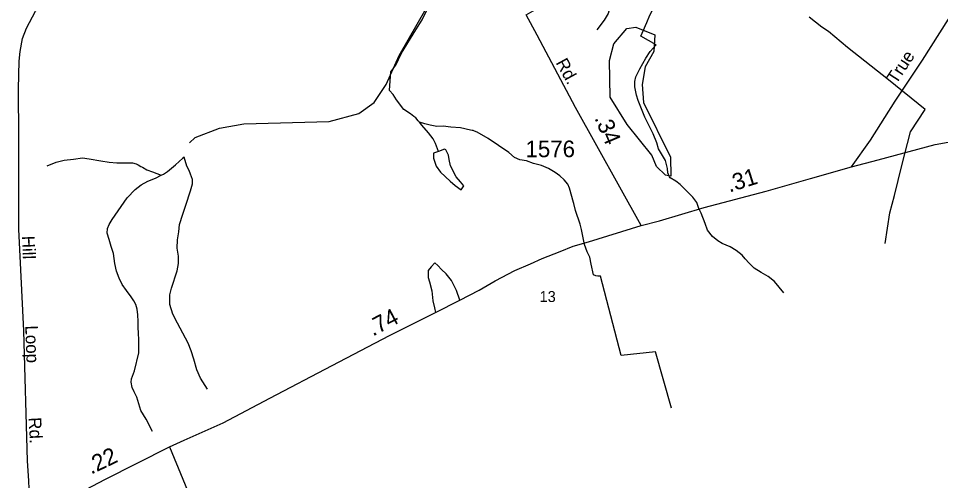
# Model space of a CAD drawing. Extents: x 2206922 to 2357709, y 510027 to 673830.
# Drawn here: x 2337069 to 2344003, y 615129 to 618605 of the extents above; entities that cross this region are included whole.
import ezdxf

# ---------------------------------------------------------------- set-up
doc = ezdxf.new("R2010")
doc.units = 0
for name, color, linetype in [('Exist Hydrographic Creek Single Shore', 7, 'Continuous'), ('Exist Hydrographic Misc Water Feature', 7, 'Continuous'), ('Exist Hydrographic Pond Under 1500 Sq Ft', 7, 'Continuous'), ('Exist Road Non-System Type 51', 7, 'Continuous'), ('Exist Road Primary US Attributed', 7, 'Continuous'), ('Exist Road Primary US Label', 7, 'Continuous'), ('Exist Road Primary US Mileage Tenths English Label', 7, 'Continuous'), ('Exist Road Secondary Mileage Hundredths English Label', 7, 'Continuous'), ('Exist Road Secondary Type 51 Attributed', 7, 'Continuous'), ('Exist Road Secondary Type 51 Label', 7, 'Continuous'), ('Exist Road Secondary Type 51 Number Label', 7, 'Continuous')]:
    doc.layers.add(name, color=color, linetype=linetype)

msp = doc.modelspace()

# ---------------------------------------------------------------- linework, layer by layer
at = {"layer": 'Exist Hydrographic Creek Single Shore'}
msp.add_lwpolyline([(2338356.5, 617668.2), (2338397.6, 617709.3), (2338580.5, 617779), (2338763.6, 617812.6), (2339404.6, 617828.7), (2339628.5, 617890.3), (2339744.5, 617973.8), (2339834.6, 618108.6), (2339931.5, 618325.9), (2340135.6, 618678.7), (2340495.4, 619198.7), (2340792.6, 619447), (2340867.4, 619453.3)], dxfattribs=at)
at = {"layer": 'Exist Hydrographic Misc Water Feature'}
for points in [[(2341748.5, 618472.8), (2341793.2, 618575.2), (2341816.8, 618629.6), (2341837.9, 618667.8), (2341865.4, 618726.1), (2341883, 618770.1), (2341894.1, 618814.3), (2341893.9, 618868.3), (2341881.2, 618909.9), (2341858.8, 618943.7), (2341826.6, 618975.3), (2341776, 619012.9), (2341749.7, 619042.4), (2341729.4, 619070.2), (2341691.1, 619103.6), (2341614, 619166.7), (2341585.5, 619204.6), (2341546.9, 619281.8), (2341518.2, 619343.7), (2341493.4, 619391.2), (2341471.1, 619438.8), (2341464.3, 619482.8), (2341447.9, 619534.7)], [(2339858.3, 618062), (2339860.2, 618066.2), (2339870.4, 618204.2), (2339906.1, 618252.7), (2339948.8, 618343.3), (2340057, 618518.4), (2340103.8, 618594.9), (2340140.9, 618667.2), (2340178.4, 618721.6), (2340196.1, 618744), (2340272.8, 618846.9), (2340326.1, 618911.5), (2340420.4, 619026.7), (2340426.5, 619032.6)], [(2343586.6, 616911.6), (2343621.5, 617141.9), (2343656.3, 617274.2), (2343711.5, 617498.7), (2343776.3, 617753.3), (2343886.2, 617920.5), (2343611.6, 618143.1), (2343303, 618387.4), (2343159.3, 618507.6), (2343108.8, 618539.1), (2343014.1, 618615.8)], [(2341969.4, 617405.9), (2341963.4, 617413.7), (2341952.5, 617443.7), (2341950.7, 617475.6), (2341933.7, 617537.4), (2341882.8, 617624.5), (2341870.1, 617668.6), (2341841, 617736.2), (2341779.7, 617863.5), (2341728, 617986.8), (2341717.6, 618028.5), (2341703.2, 618090.3), (2341704.6, 618130.2), (2341712, 618166.5), (2341741.7, 618224.9), (2341786.7, 618305.3), (2341819.9, 618355.4), (2341863.3, 618406.1), (2341748.5, 618472.8)], [(2340084.9, 617825.2), (2340075.1, 617834.8), (2340057, 617856.6), (2340042.5, 617868.5), (2340016.4, 617888.2), (2339968, 617919.4), (2339911.5, 617992.8), (2339886.4, 618032.7), (2339858.3, 618062)], [(2340227.6, 617605), (2340205.3, 617664.3), (2340188.7, 617700.1), (2340152.2, 617743.7), (2340103, 617801.4), (2340084.9, 617825.2)], [(2341980, 615672.6), (2341859, 616097.1), (2341601.7, 616070.2), (2341446.3, 616665.8), (2341424.5, 616665.4), (2341410.4, 616669.5), (2341394.2, 616675.2), (2341375.1, 616757.1), (2341365.1, 616809), (2341354.8, 616828.8), (2341344.4, 616850.6), (2341325.7, 616904.1), (2341302.5, 617017.9), (2341293.9, 617057.7), (2341258.4, 617161.2), (2341244.1, 617213.2), (2341242, 617221.3), (2341212.7, 617328.7), (2341200.2, 617358.6), (2341171.5, 617390.4), (2341139.3, 617422), (2341105.5, 617447.4), (2341055, 617476.9), (2341002.5, 617498.2), (2340942.5, 617513.3), (2340888.3, 617532.8), (2340838.1, 617542.4), (2340799.9, 617557.9), (2340757.5, 617597.1), (2340602.3, 617703.2), (2340519.6, 617748.4), (2340497.5, 617756.2), (2340487.4, 617761.8), (2340481.5, 617761.9), (2340467.8, 617765.6), (2340393.5, 617782.8), (2340319.7, 617787.8), (2340263.5, 617795.1), (2340215.5, 617792.6), (2340165.1, 617801.8), (2340125.1, 617811.4), (2340084.9, 617825.2)], [(2340227.6, 617605), (2340189.9, 617592.4), (2340190.3, 617554.2), (2340211, 617494.8), (2340241.6, 617449.2), (2340316.4, 617379.9), (2340352.9, 617348.5), (2340397, 617315.1), (2340419, 617347.1), (2340394.1, 617374.8), (2340359.9, 617414.4), (2340319.1, 617495.9), (2340308.4, 617543.8), (2340303.9, 617577.7), (2340283.4, 617615.7), (2340273.6, 617621.2), (2340227.6, 617605)], [(2337286.2, 617497.6), (2337351.8, 617524.2), (2337413.7, 617538.8), (2337482, 617547.6), (2337551.5, 617556.6), (2337601.5, 617549.1), (2337687.5, 617534.1), (2337751.4, 617524.9), (2337809.7, 617519.8), (2337905.6, 617518.8), (2337927.8, 617519.1), (2337954, 617511.5), (2337970.2, 617503.8), (2337988.3, 617491.7), (2338002.2, 617486), (2338034.6, 617466.5), (2338076.6, 617450.9), (2338142.5, 617425.9)], [(2338142.5, 617425.9), (2338158.9, 617434), (2338190.7, 617454.4), (2338249.7, 617505.1)], [(2338490.2, 615816.8), (2338439.2, 615897.9), (2338410.3, 615961.8), (2338389.1, 616041.7), (2338368.6, 616105.1), (2338345.9, 616162.9), (2338266.1, 616313.6), (2338229.2, 616381.2), (2338206.4, 616453.2), (2338207.3, 616525.2), (2338219, 616577), (2338263.2, 616705.8), (2338272.7, 616761.6), (2338272.3, 616815.6), (2338263.5, 616877.7), (2338264.5, 616939.6), (2338276, 616999.5), (2338281.1, 617055.5), (2338306.5, 617134), (2338327.2, 617200.3), (2338364.1, 617308.7), (2338377.3, 617360.6), (2338377, 617394.7), (2338362.5, 617434.6), (2338352.2, 617462.1), (2338336.2, 617494.2), (2338314.7, 617561.8)], [(2338314.7, 617561.8), (2338305.3, 617553.5), (2338249.7, 617505.1)], [(2338078.1, 615498), (2338029.1, 615591.3), (2337990.3, 615654.7), (2337959.2, 615756.3), (2337938.6, 615796.3), (2337923.7, 615829.8), (2337917.7, 615869.6), (2337919.2, 615893.8), (2337940.7, 615954.2), (2337974.9, 616088.5), (2337974.1, 616142.6), (2337973.7, 616188.5), (2337971.3, 616238.3), (2337969, 616280.4), (2337968.2, 616288.3), (2337968.2, 616326.4), (2337967.6, 616374.3), (2337963, 616418), (2337952.4, 616452), (2337936.2, 616479.6), (2337916.1, 616511.4), (2337881, 616559.3), (2337848.6, 616604.7), (2337826.1, 616650.3), (2337807.4, 616704.2), (2337793.3, 616761.9), (2337784.2, 616837.9), (2337767.2, 616889.5), (2337752.5, 616941.2), (2337736.3, 616989.1), (2337737.7, 617025.4), (2337751.4, 617055.3), (2337774.8, 617093.5), (2337887, 617256.8), (2337946, 617317.6), (2337991.6, 617354.2), (2338041.6, 617380.7), (2338098.8, 617403.3), (2338142.5, 617425.9)], [(2342825.2, 616540.7), (2342754.5, 616625.6), (2342707.5, 616663), (2342653.6, 616694.2), (2342601.1, 616727.7), (2342564.8, 616763.1), (2342534.3, 616796.9), (2342510.1, 616824.5), (2342465.4, 616860), (2342421.5, 616887.3), (2342361, 616912.6), (2342328.6, 616932.5), (2342288.2, 616965.7), (2342250.1, 617011.3), (2342233.1, 617063.2), (2342202.3, 617140.9), (2342186.1, 617176.6), (2342169.3, 617220.5), (2342141, 617260), (2342078.4, 617323.4), (2342045.6, 617356.7), (2342013.4, 617380.2), (2341969.4, 617405.9)]]:
    msp.add_lwpolyline(points, dxfattribs=at)
at = {"layer": 'Exist Hydrographic Pond Under 1500 Sq Ft'}
msp.add_lwpolyline([(2341933.5, 617425.7), (2341865.6, 617491.8), (2341831.6, 617575.8), (2341645.6, 617807.8), (2341517.4, 618012.7), (2341514.6, 618288.3), (2341546.5, 618414.3), (2341644.6, 618529.8), (2341711.6, 618539.1), (2341853.5, 618482.5), (2341846.5, 618357.5), (2341781.5, 618240), (2341758.6, 618107.8), (2341768.6, 617973.6), (2341972.4, 617561.8), (2341974.5, 617417.5), (2341933.5, 617425.7)], dxfattribs=at)
at = {"layer": 'Exist Road Non-System Type 51'}
msp.add_lwpolyline([(2340388.1, 616486.7), (2340362.7, 616559.2), (2340325.5, 616633.7), (2340286.3, 616682.7), (2340251, 616716), (2340221.6, 616745.4), (2340200.1, 616767), (2340172.6, 616735.6), (2340151.1, 616710.2), (2340149.1, 616690.5), (2340151.1, 616657.2), (2340160.9, 616623.9), (2340176.5, 616555.3), (2340186.3, 616480.8), (2340198.1, 616427.8), (2340204, 616392.6)], dxfattribs=at)
at = {"layer": 'Exist Road Primary US Attributed'}
for points in [[(2343333.6, 617487.9), (2343532.8, 617542.4), (2343961.8, 617658.1), (2344114.6, 617683.5)], [(2341751.8, 617046.4), (2341888.9, 617083.6), (2342225.8, 617182.8), (2342690.3, 617306.1), (2343025.3, 617402.2), (2343333.6, 617487.9)], [(2338206.1, 615381.9), (2338315, 615432.2), (2338608.9, 615564), (2338960.5, 615748.3), (2339429.3, 615993.8), (2339860.4, 616220.9), (2340204, 616392.6), (2340388.1, 616486.7), (2340533.1, 616561.2), (2340653.1, 616630.2), (2340802, 616707.9), (2340919.4, 616759.3), (2341006.8, 616798.4), (2341142.5, 616852.3), (2341240.4, 616891.5), (2341356, 616924.8), (2341751.8, 617046.4)], [(2337153, 614838.2), (2337718.3, 615137.8), (2338206.1, 615381.9)]]:
    msp.add_lwpolyline(points, dxfattribs=at)
at = {"layer": 'Exist Road Secondary Type 51 Attributed'}
for points in [[(2337153, 614838.2), (2337153, 614924.1), (2337153, 615005.8), (2337146.7, 615127.3), (2337138.3, 615276.1), (2337109, 616254.5), (2337072.1, 617020.4), (2337072.1, 617707.1), (2337069.2, 618074.7), (2337074.7, 618283.3), (2337081.2, 618357.5), (2337100.8, 618453.5), (2337129.2, 618532.1), (2337196.8, 618660.9), (2337304.3, 618811.3), (2337451.2, 619037.8), (2337574.7, 619231.8), (2337724.7, 619472.9), (2337827.3, 619630.1), (2337884, 619706.5), (2337916.7, 619758.9)], [(2340885.8, 618631.4), (2340955.8, 618672.7), (2340988.2, 618705.7), (2341003.1, 618731.2), (2341033.7, 618809.3), (2341058.8, 618870.6), (2341097.8, 618915.1), (2341145.1, 618959.7), (2341186.9, 618979.2), (2341259.3, 618990.4), (2341315, 618987.6), (2341370.6, 618976.4), (2341415.2, 618948.6), (2341457, 618909.6), (2341490.4, 618851.1), (2341510.8, 618805.9), (2341523.8, 618745.2), (2341521, 618703.4), (2341504.3, 618642.1), (2341473.7, 618591.9), (2341418, 618519.5)], [(2341751.8, 617046.4), (2341258.1, 617935.5), (2340970, 618478.5), (2340885.8, 618631.4)], [(2343333.6, 617487.9), (2343475.1, 617690.6), (2343660.5, 617982.1), (2343867.8, 618292), (2344061.9, 618599.8)], [(2338206.1, 615381.9), (2338687.7, 614208.6), (2338987.1, 613494.1), (2339223.7, 612920.1), (2339399.6, 612496.9), (2339535.7, 612159.5), (2339715.8, 611703.8), (2339877, 611283.8), (2339979.6, 611024), (2340071.7, 610778.8), (2340081, 610753.3), (2340099, 610703.4), (2340140.8, 610596.5), (2340180.6, 610481.3), (2340212, 610382.8), (2340239.2, 610269.7), (2340302.1, 609911.4), (2340396.3, 609251.5), (2340410.9, 609121.6)]]:
    msp.add_lwpolyline(points, dxfattribs=at)

# ---------------------------------------------------------------- texts
at = {"layer": 'Exist Road Primary US Label'}
msp.add_text('13', height=82.02, dxfattribs=at).set_placement((2340987.4, 616472))
at = {"layer": 'Exist Road Primary US Mileage Tenths English Label'}
for s, rotation, p in [('.31', 17.47687, (2342415.2, 617295)), ('.74', 27.77992, (2339734.8, 616211.6)), ('.22', 25.54133, (2337615.9, 615172.4))]:
    msp.add_text(s, height=125, rotation=rotation, dxfattribs=at).set_placement(p)
at = {"layer": 'Exist Road Secondary Mileage Hundredths English Label'}
msp.add_text('.34', height=125, rotation=293.08705, dxfattribs=at).set_placement((2341398.2, 617856))
at = {"layer": 'Exist Road Secondary Type 51 Label'}
for s, rotation, p in [('True', 56.59091, (2343669.3, 618105.5)), ('Rd.', 298.67656, (2341106.9, 618273)), ('Hill', 272.03035, (2337096.4, 616968.7)), ('Loop', 272.03035, (2337120.3, 616294.2)), ('Rd.', 272.93646, (2337145.2, 615602.5))]:
    msp.add_text(s, height=95, rotation=rotation, dxfattribs=at).set_placement(p)
at = {"layer": 'Exist Road Secondary Type 51 Number Label'}
msp.add_text('1576', height=125, dxfattribs=at).set_placement((2340882.2, 617561.4))

doc.saveas('drawing.dxf')
